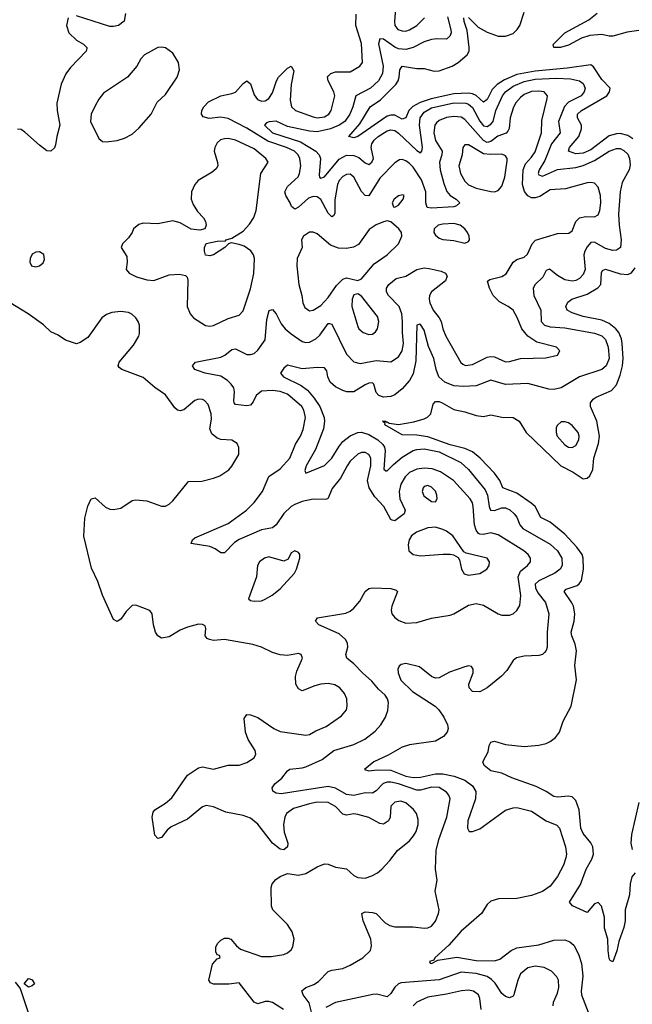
# Model space of a CAD drawing. Header units: inches. Extents: x 1603819 to 1745079, y 385938 to 533966.
# Tile 530 of 561: x 1651262 to 1654575, y 502099 to 507421. Entities that reach past the tile are written whole.
import ezdxf

# ---------------------------------------------------------------- set-up
doc = ezdxf.new("R2010")
doc.units = ezdxf.units.IN
doc.header["$MEASUREMENT"] = 0
doc.layers.add('B6550', color=7, linetype='Continuous')

msp = doc.modelspace()

# ---------------------------------------------------------------- linework, layer by layer
at = {"layer": 'B6550', "color": 5}
for points, elevation in [([(1653295.5, 507504.5), (1653288.5, 507410), (1653291.7, 507390), (1653307.6, 507367.6), (1653330, 507359.8), (1653350, 507359.5), (1653370, 507365.5), (1653410, 507390.1), (1653450.6, 507430)], 360), ([(1651834.3, 507454.3), (1651827.9, 507412.1), (1651797.3, 507390), (1651770, 507383.5), (1651750, 507384.5), (1651570, 507442)], 360), ([(1652847.3, 502027.3), (1652826.9, 502106.9), (1652795.8, 502150), (1652787.6, 502172.4), (1652809.4, 502190), (1652853.7, 502206.3), (1652878.7, 502221.3), (1652930, 502275.6), (1652950, 502283.6), (1653010, 502292.3), (1653049.6, 502310), (1653117.4, 502350), (1653158.7, 502390), (1653165.2, 502414.8), (1653161.8, 502450), (1653120.3, 502550), (1653112.7, 502590), (1653130, 502598), (1653170, 502594.9), (1653190, 502588.8), (1653238.7, 502538.7), (1653264.7, 502524.7), (1653290, 502517.6), (1653390, 502518.3), (1653450, 502510.4), (1653470, 502512.4), (1653490, 502521.6), (1653510, 502547.3), (1653527.1, 502590), (1653529.8, 502610), (1653508.3, 502710), (1653519.3, 502770), (1653510.6, 502830), (1653514.9, 502930), (1653529.2, 502990), (1653571.7, 503110), (1653589.8, 503210), (1653583.1, 503230), (1653570, 503245.3), (1653530, 503269.9), (1653490, 503272.2), (1653430, 503256.2), (1653410, 503255.4), (1653310, 503289.6), (1653270, 503298.7), (1653250, 503299.2), (1653226.9, 503293.1), (1653190, 503253.5), (1653170, 503239.9), (1653130, 503242.3), (1653070, 503226.8), (1653030, 503232.9), (1652970, 503266.4), (1652930, 503275.2), (1652676.6, 503236.6), (1652650, 503240.7), (1652631.5, 503250), (1652628.3, 503268.3), (1652642, 503290), (1652679.7, 503320.3), (1652710, 503360.4), (1652723.7, 503370), (1652790, 503376.8), (1652810, 503382.8), (1652897.8, 503422.2), (1652961.1, 503470), (1653070, 503503.5), (1653128.6, 503531.4), (1653184.4, 503575.6), (1653214.8, 503610), (1653239.7, 503650), (1653253.8, 503686.2), (1653256.8, 503730), (1653251.8, 503750), (1653239.1, 503770), (1653202, 503802), (1653166.1, 503846.1), (1653115.6, 503890), (1653070, 503939.8), (1653031.5, 503970), (1653025.1, 503990), (1653037.4, 504030), (1653035, 504050), (1653024.6, 504070), (1652990, 504100.9), (1652880.5, 504150), (1652861.6, 504170), (1652873.1, 504186.9), (1653026.3, 504213.7), (1653050, 504224), (1653070, 504240.3), (1653101.6, 504278.4), (1653130.8, 504329.2), (1653150, 504346.7), (1653170, 504350.3), (1653270, 504346.7), (1653298, 504338), (1653304.9, 504330), (1653275, 504250), (1653271.3, 504230), (1653274.6, 504210), (1653290.2, 504190.2), (1653312.7, 504172.7), (1653350, 504159.7), (1653410, 504162), (1653490, 504186.5), (1653590, 504202), (1653610, 504208.8), (1653690, 504255.6), (1653730, 504265.8), (1653770, 504256.5), (1653850, 504209.1), (1653870, 504202.4), (1653910, 504202.8), (1653930, 504210.2), (1653950, 504226.5), (1653966, 504254), (1653972.1, 504307.9), (1653957.5, 504410), (1653970, 504439.4), (1654008.6, 504470), (1654023.9, 504490), (1654024.2, 504510), (1654012, 504530), (1653988.7, 504550), (1653850, 504636.5), (1653810, 504647.9), (1653770, 504638.1), (1653750, 504639.2), (1653744.1, 504644.1), (1653730, 504662.4), (1653721.7, 504690), (1653714.4, 504790), (1653710.5, 504810), (1653697.9, 504830), (1653607.4, 504930), (1653536.9, 504976.9), (1653493.6, 504993.6), (1653450, 504996.6), (1653409.1, 504990.9), (1653370, 504973.7), (1653345.9, 504950), (1653323.2, 504910), (1653314.5, 504870), (1653318.2, 504830), (1653346.1, 504770), (1653341.8, 504750), (1653290, 504711.6), (1653275.9, 504715.9), (1653270, 504719.7), (1653231.2, 504790), (1653182.1, 504842.1), (1653152.6, 504890), (1653142.5, 504930), (1653161, 505010), (1653160.7, 505050), (1653150.3, 505070.3), (1653130, 505080.6), (1653110, 505080.6), (1653090, 505072.1), (1653050, 505034.4), (1653032.3, 505010), (1652996.8, 504943.2), (1652952.8, 504887.2), (1652929.2, 504830.8), (1652913.6, 504826.4), (1652850, 504828.5), (1652790, 504816.3), (1652750, 504800.8), (1652730, 504789.1), (1652690, 504752.3), (1652650.1, 504689.9), (1652630, 504673.8), (1652570, 504662.9), (1652448.9, 504611.1), (1652424.3, 504595.7), (1652370, 504539.1), (1652350, 504539.8), (1652320, 504560), (1652290, 504572.5), (1652189.3, 504590), (1652196, 504610), (1652210, 504619.3), (1652390, 504697.7), (1652487.9, 504770), (1652530, 504810.2), (1652574.5, 504870), (1652608.9, 504951.1), (1652670, 504992.4), (1652722.5, 505050), (1652753.2, 505126.8), (1652779.9, 505170), (1652794.5, 505205.5), (1652807.1, 505270), (1652799.3, 505310), (1652787.5, 505330), (1652710, 505396.4), (1652670, 505410.9), (1652630, 505415.9), (1652570, 505413.6), (1652541.3, 505390), (1652524.7, 505355.3), (1652510, 505336.4), (1652490, 505333.1), (1652430, 505341), (1652421.5, 505350), (1652419.8, 505359.8), (1652423.6, 505410), (1652419.9, 505430), (1652406.6, 505450), (1652385.4, 505470), (1652350, 505493.5), (1652265.1, 505510), (1652223.9, 505523.9), (1652209.6, 505530), (1652196.2, 505550), (1652213.2, 505570), (1652350, 505597.2), (1652372.5, 505607.5), (1652410, 505638.2), (1652430, 505641.6), (1652490, 505611.2), (1652510, 505610.2), (1652530, 505616.5), (1652550, 505635.3), (1652589.3, 505690.7), (1652599.6, 505800.4), (1652611.3, 505848.7), (1652630, 505853.7), (1652650, 505830.3), (1652676.9, 505776.9), (1652698, 505750), (1652730, 505722.2), (1652790, 505681.2), (1652810, 505675.9), (1652830, 505678), (1652864.1, 505695.9), (1652885.3, 505714.7), (1652930, 505779.1), (1652938.2, 505778.2), (1652950, 505774.4), (1653030, 505612.3), (1653070, 505572.2), (1653103.2, 505563.2), (1653190, 505579.3), (1653270, 505572.1), (1653310, 505598.2), (1653330.4, 505630), (1653337, 505670), (1653331.7, 505730), (1653333, 505790), (1653327.9, 505830), (1653313.4, 505870), (1653257, 505930), (1653245.7, 505950), (1653245.5, 505970), (1653257.6, 505990), (1653298.5, 506021.5), (1653350, 506035), (1653409.5, 506070.5), (1653450, 506078.8), (1653476.4, 506076.4), (1653542.2, 506062.2), (1653564.4, 506050), (1653573.6, 506033.6), (1653564.6, 506010), (1653489.7, 505950.3), (1653479.1, 505930), (1653477, 505910), (1653480.7, 505890), (1653498.3, 505850), (1653531, 505810), (1653541.7, 505790), (1653550.9, 505750), (1653567, 505710), (1653647.4, 505567.4), (1653658.2, 505558.2), (1653672.3, 505552.3), (1653710, 505557.1), (1653790, 505596.6), (1653810, 505600.1), (1653830, 505597.7), (1653890, 505571.8), (1653910, 505573.2), (1653970, 505590.2), (1654107.1, 505592.9), (1654170, 505607.7), (1654182.4, 505630), (1654165.2, 505650), (1654058.3, 505678.3), (1654009.9, 505709.9), (1653977.4, 505750), (1653951.8, 505811.8), (1653929.9, 505849.9), (1653904, 505870), (1653856.2, 505896.2), (1653822.6, 505930), (1653803.5, 505970), (1653792.7, 506007.3), (1653804.4, 506015.6), (1653870, 506032.5), (1653893.5, 506046.5), (1653930, 506110.3), (1653950, 506123.6), (1653990, 506136.5), (1654007.5, 506152.5), (1654034, 506210), (1654051.7, 506228.3), (1654170, 506265.6), (1654232.3, 506267.7), (1654250, 506280.3), (1654269.8, 506330), (1654290, 506349.2), (1654323.6, 506356.4), (1654370, 506355.2), (1654390, 506365.8), (1654399.9, 506390), (1654404.6, 506430), (1654402.8, 506470), (1654390, 506515.1), (1654370, 506537.2), (1654350, 506541), (1654330, 506538.5), (1654213.1, 506506.9), (1654130, 506500.2), (1654074.8, 506465.2), (1654050, 506457), (1654030, 506458.2), (1654010, 506467.8), (1653991.5, 506491.5), (1653980.3, 506530), (1653983.9, 506610), (1653997.9, 506642.1), (1654030, 506677), (1654050, 506707.3), (1654083.6, 506810), (1654084.9, 506875.1), (1654115.2, 506995.2), (1654115.8, 507010), (1654098, 507030), (1654070, 507035.1), (1654030, 507032.4), (1653990, 507015.9), (1653970, 507000.5), (1653943.6, 506970), (1653930, 506942.6), (1653914, 506890), (1653908.2, 506831.8), (1653902.3, 506817.7), (1653892.5, 506807.5), (1653848.5, 506791.5), (1653810, 506761.5), (1653790, 506757.7), (1653770, 506767.8), (1653670, 506881.5), (1653650, 506893.1), (1653610, 506897.2), (1653570, 506891.7), (1653530, 506876.4), (1653516, 506864), (1653506.9, 506850), (1653501, 506810), (1653510, 506767.2), (1653546.3, 506710), (1653545.3, 506690), (1653532.7, 506650), (1653535.7, 506610), (1653555.4, 506535.4), (1653572.9, 506492.9), (1653590.9, 506470.9), (1653622.7, 506450), (1653642.6, 506430), (1653624.8, 506415.2), (1653610.1, 506409.9), (1653490, 506401.6), (1653466.1, 506406.1), (1653457.8, 506430), (1653458.3, 506490), (1653434.5, 506554.5), (1653390, 506623.2), (1653370, 506643.6), (1653350, 506657.3), (1653330, 506664.6), (1653316, 506664), (1653290, 506646.4), (1653210, 506564.2), (1653150, 506469), (1653130, 506470.6), (1653110, 506491.5), (1653070, 506569.7), (1653059.1, 506579.1), (1653050, 506585.5), (1653030, 506584.7), (1653010, 506574), (1652990, 506551.5), (1652981, 506530), (1652967.1, 506447.1), (1652966.6, 506373.4), (1652959.3, 506360.7), (1652950, 506355.4), (1652930, 506374.5), (1652890, 506448.3), (1652870, 506463), (1652850, 506464.9), (1652824.3, 506455.7), (1652770, 506407.5), (1652750, 506396.4), (1652731.5, 506411.5), (1652725.5, 506430), (1652700.8, 506470), (1652696.5, 506490), (1652710, 506519), (1652767.8, 506572.2), (1652776.2, 506590), (1652783, 506630), (1652778, 506670), (1652767.9, 506690), (1652747.5, 506710), (1652705.8, 506730), (1652603.9, 506763.9), (1652490, 506833.8), (1652390, 506887.2), (1652350, 506893.4), (1652286.9, 506886.9), (1652255.3, 506895.3), (1652245.7, 506910), (1652248, 506930), (1652258.5, 506950), (1652282.9, 506977.1), (1652350, 507009.3), (1652410, 507021.2), (1652430, 507029.4), (1652470, 507075.3), (1652490, 507090.4), (1652510, 507074), (1652530, 507015.3), (1652548.4, 506990), (1652570, 506980.5), (1652590, 506981.2), (1652610, 506994), (1652630, 507025), (1652651, 507090), (1652662.1, 507110), (1652710, 507158.6), (1652730, 507170.2), (1652744.8, 507144.8), (1652730.1, 507070), (1652725, 506985), (1652731.9, 506950), (1652753.4, 506930), (1652850, 506895), (1652870, 506890.7), (1652910, 506896.3), (1652933.5, 506910), (1652946.5, 506930), (1652965.7, 507010), (1652961.9, 507030), (1652929.9, 507090), (1652926.6, 507110), (1652930, 507116), (1652944, 507130), (1652970, 507139.5), (1653050, 507138.8), (1653102, 507170), (1653115.8, 507190), (1653110, 507292.7), (1653080.8, 507390), (1653081.6, 507450)], 360), ([(1653690, 507432.8), (1653741.1, 507381.1), (1653790, 507353), (1653850, 507331.6), (1653890, 507332.4), (1653930, 507346.8), (1653953.2, 507366.8), (1653966.5, 507390), (1653990, 507460.9)], 320), ([(1654610, 507361.9), (1654546.5, 507353.5), (1654470, 507331.5), (1654450, 507331.5), (1654410, 507340.9), (1654344.4, 507335.6), (1654299.5, 507320.5), (1654230, 507283.4), (1654186, 507270), (1654149.9, 507269.9), (1654147.3, 507287.3), (1654210.8, 507350), (1654340.2, 507419.8), (1654384.9, 507455.1)], 280), ([(1651524.2, 507430), (1651516, 507390), (1651528.9, 507350), (1651570, 507310.3), (1651607.7, 507287.7), (1651625.5, 507270), (1651624.9, 507264.9), (1651622.4, 507250), (1651537.6, 507162.4), (1651511.1, 507128.9), (1651487, 507073), (1651463.1, 506970), (1651464.6, 506930), (1651479.6, 506850), (1651462.4, 506790), (1651456.1, 506743.9), (1651450, 506728.7), (1651431.3, 506710), (1651410, 506712.3), (1651370, 506742), (1651290, 506813.6), (1651270, 506827), (1651250, 506829.4)], 360), ([(1653575.9, 507435.9), (1653593.3, 507366.7), (1653594.7, 507350), (1653589, 507331), (1653570, 507315.2), (1653518.1, 507318.1), (1653490, 507314.5), (1653450, 507300.4), (1653390, 507270.6), (1653350, 507260.3), (1653310, 507263.9), (1653290, 507272.7), (1653230, 507315.7), (1653210, 507317.2), (1653201.7, 507290), (1653227.7, 507170), (1653224.5, 507130), (1653201.9, 507090), (1653159.5, 507050), (1653080.7, 507010), (1653064.1, 506950), (1653047.6, 506910), (1653020.2, 506870), (1652990.2, 506849.8), (1652942.6, 506830), (1652870, 506814.8), (1652830, 506818.1), (1652710, 506843.7), (1652650, 506871.8), (1652611.5, 506868.5), (1652596.6, 506863.4), (1652586.8, 506850), (1652630, 506809.2), (1652780.2, 506760.2), (1652863.8, 506710), (1652882.3, 506690), (1652889.4, 506670), (1652882.3, 506582.3), (1652884.1, 506570), (1652890, 506565), (1652910, 506571.6), (1652990, 506667.6), (1653030, 506689.1), (1653070, 506687.5), (1653095.6, 506675.6), (1653130, 506647.2), (1653150, 506638.7), (1653166.9, 506650), (1653176.1, 506670), (1653162.8, 506730), (1653165.9, 506750), (1653179.5, 506770), (1653201.6, 506790), (1653250, 506820.6), (1653270, 506825.4), (1653290, 506820.9), (1653310, 506808), (1653410, 506714.4), (1653430, 506701), (1653437.6, 506710), (1653439.6, 506730), (1653424.4, 506850), (1653428.4, 506890), (1653450, 506920.9), (1653490, 506943.7), (1653610, 506970.5), (1653674.2, 506970), (1653690, 506964.3), (1653710, 506946.2), (1653750, 506871.4), (1653770, 506847.7), (1653790, 506843.1), (1653810, 506855.4), (1653822.8, 506870), (1653836.9, 506930), (1653872.8, 507010), (1653890, 507030.8), (1653930, 507060.6), (1653990, 507087.1), (1654050, 507099.7), (1654163.8, 507103.8), (1654241, 507101), (1654290, 507090.9), (1654310, 507076.2), (1654320.2, 507050), (1654314.7, 507030), (1654298, 507010), (1654230, 506974.7), (1654207.7, 506952.3), (1654176.2, 506870), (1654185.5, 506810), (1654138.4, 506750), (1654101.2, 506658.8), (1654070.5, 506610), (1654066.7, 506590), (1654070, 506581.7), (1654090, 506575.5), (1654171.1, 506611.1), (1654270, 506622), (1654310, 506633), (1654370, 506658.7), (1654450, 506710.8), (1654490, 506724.5), (1654510, 506723.7), (1654530, 506714.5), (1654550, 506693), (1654560.4, 506670), (1654563.1, 506636.9), (1654558, 506610), (1654519.8, 506540.2), (1654508.4, 506490), (1654500.6, 506370), (1654503.2, 506310), (1654515.4, 506230), (1654510.5, 506189.5), (1654490, 506174.7), (1654470, 506172.9), (1654430, 506184.1), (1654370, 506218.5), (1654350, 506216.1), (1654330, 506193.2), (1654318.9, 506170), (1654313.3, 506150), (1654319.9, 506070), (1654310, 506043.9), (1654290, 506022), (1654270, 506011.5), (1654250, 506007.8), (1654210, 506014.6), (1654170, 506037.5), (1654127.9, 506072.1), (1654110, 506065.7), (1654091.6, 506028.4), (1654049.8, 505990), (1654038.4, 505970), (1654043.1, 505930), (1654080.5, 505850), (1654083, 505790), (1654099.3, 505770), (1654130, 505760.6), (1654210, 505754.4), (1654370, 505725.9), (1654410, 505711.5), (1654430, 505691.5), (1654444.3, 505650), (1654450.4, 505590), (1654433.6, 505550), (1654410, 505530.2), (1654289.9, 505490.1), (1654190, 505431.4), (1654150, 505422), (1654124.1, 505424.1), (1654010, 505454), (1653890, 505449.4), (1653810, 505473), (1653730, 505441.2), (1653662.3, 505437.7), (1653610, 505441.9), (1653562.1, 505462.1), (1653529.6, 505490), (1653514.4, 505530), (1653502.4, 505590), (1653473.6, 505653.6), (1653450, 505742), (1653430, 505774), (1653425.6, 505774.4), (1653409.9, 505770.1), (1653403.8, 505576.2), (1653390, 505507.4), (1653370, 505470.2), (1653330, 505425.2), (1653290, 505392.7), (1653270, 505384.7), (1653230, 505380.2), (1653203.7, 505390), (1653190, 505406.4), (1653176.9, 505450), (1653170, 505458.5), (1653150, 505456.1), (1653130, 505446.5), (1653070, 505410.1), (1653031.3, 505410), (1653010, 505415.9), (1652970, 505435.9), (1652941.7, 505461.7), (1652928.7, 505490), (1652922.9, 505522.9), (1652910, 505539), (1652870, 505541.3), (1652790, 505534.4), (1652710, 505552.9), (1652690, 505536.4), (1652672.8, 505510), (1652688.5, 505490), (1652783.8, 505443.8), (1652817.9, 505417.9), (1652855, 505375), (1652885.8, 505330), (1652909.2, 505270.8), (1652911.4, 505250), (1652904.5, 505210), (1652862, 505098), (1652810.9, 505010), (1652804.8, 504984.8), (1652809.6, 504969.6), (1652910, 505011.2), (1652950, 505050.5), (1652987.4, 505112.6), (1653010, 505140.4), (1653050, 505171.2), (1653090, 505189.9), (1653110, 505191.2), (1653150, 505178), (1653198.5, 505150), (1653225.2, 505125.2), (1653234.9, 505110), (1653239.4, 505090), (1653231, 504991), (1653242.4, 504982.4), (1653250, 504981.8), (1653282.8, 505017.2), (1653330, 505056.1), (1653390, 505091.5), (1653410, 505097.6), (1653450, 505100.6), (1653530, 505085.4), (1653646.9, 505026.9), (1653690, 504989.1), (1653779.1, 504879.1), (1653791.4, 504851.4), (1653800.4, 504790), (1653808.8, 504768.8), (1653830, 504767.8), (1653870, 504782.3), (1653890, 504782), (1653911.8, 504771.8), (1653937, 504750), (1653950, 504732), (1653967, 504690), (1653983.2, 504670), (1654130, 504586.2), (1654170.5, 504550), (1654193.1, 504510), (1654196.5, 504470), (1654184.5, 504450), (1654156.8, 504430), (1654070, 504388.3), (1654049.4, 504370), (1654051.4, 504350), (1654063.7, 504323.7), (1654105.2, 504270), (1654124, 504210), (1654115, 504110), (1654113.7, 504030), (1654108.3, 504011.7), (1654099.5, 504000.5), (1654089.7, 503990.3), (1654070, 503984.4), (1653990, 503980.9), (1653947.9, 503972.1), (1653930, 503957.1), (1653896.3, 503903.7), (1653867.5, 503872.5), (1653790, 503808.5), (1653750, 503787.4), (1653710, 503790.4), (1653692.4, 503810), (1653690.4, 503830), (1653714.4, 503890), (1653714.9, 503910), (1653705.2, 503925.2), (1653690, 503928.2), (1653670, 503922.6), (1653586.6, 503893.4), (1653530, 503863.6), (1653510, 503862), (1653488.4, 503870), (1653423.6, 503923.6), (1653350, 503940.4), (1653324.9, 503935.1), (1653314, 503926), (1653307, 503910), (1653308.3, 503890), (1653323.7, 503850), (1653385.8, 503790), (1653508.9, 503710), (1653528.2, 503690), (1653556.5, 503650), (1653575.5, 503610), (1653578.7, 503590), (1653573.7, 503570), (1653554.1, 503545.9), (1653510, 503521.5), (1653370, 503502), (1653330, 503489.2), (1653254.6, 503445.4), (1653177.3, 503410), (1653127.6, 503367.6), (1653150, 503360.4), (1653194.6, 503365.4), (1653270, 503364.7), (1653350, 503332.2), (1653390, 503325.1), (1653430, 503327.3), (1653510, 503344.8), (1653550, 503344.4), (1653612.2, 503332.2), (1653669, 503310), (1653710, 503279.5), (1653729.3, 503249.3), (1653726.9, 503210), (1653685.2, 503090), (1653683.5, 503050), (1653693.6, 503033.6), (1653710, 503033.7), (1653750, 503048.1), (1653890, 503148.7), (1653930, 503161.4), (1653950, 503162.4), (1654030, 503142.5), (1654110, 503091.3), (1654167.3, 503067.3), (1654181.6, 503050), (1654212.9, 502950), (1654218.3, 502910), (1654216.2, 502890), (1654202.3, 502850), (1654171.2, 502790), (1654130, 502737.1), (1654090, 502707.7), (1654030, 502687.5), (1653950, 502670.2), (1653851.1, 502668.9), (1653810, 502657.1), (1653790, 502638), (1653759.1, 502590), (1653650, 502493.5), (1653582, 502418), (1653506.6, 502350), (1653502, 502338), (1653479, 502330), (1653482, 502322), (1653490, 502319), (1653523, 502337), (1653626.1, 502353.9), (1653730, 502336.2), (1653830, 502333.2), (1653857.9, 502342.1), (1653919.6, 502390), (1653950, 502404.3), (1654070, 502420.2), (1654150, 502445), (1654210, 502446.5), (1654236.9, 502436.9), (1654258.3, 502418.3), (1654284.3, 502370), (1654300, 502320), (1654307.5, 502250), (1654298.7, 502170), (1654300.5, 502150), (1654337, 502057)], 340), ([(1654577.4, 506777.4), (1654550, 506795.2), (1654510, 506804.9), (1654490, 506804.2), (1654450, 506792.1), (1654350, 506718), (1654310, 506699.9), (1654270, 506695.4), (1654229.8, 506710), (1654234.8, 506730), (1654285.2, 506790), (1654300.7, 506830), (1654299.3, 506850), (1654277.8, 506890), (1654278.3, 506910), (1654300.7, 506930), (1654437.4, 507010), (1654452, 507030), (1654454.7, 507050), (1654410, 507097.4), (1654365.9, 507165.9), (1654350, 507177), (1654222, 507158), (1654050, 507143), (1653950, 507123.8), (1653884.7, 507095.3), (1653843.8, 507070), (1653817.4, 507042.6), (1653790, 506989.1), (1653770, 506975.7), (1653730, 507010.9), (1653710, 507020.7), (1653690, 507024.1), (1653610, 507019.8), (1653486.8, 506993.2), (1653427.4, 506972.6), (1653387.7, 506952.3), (1653366.3, 506930), (1653350, 506889.7), (1653330, 506883.7), (1653290, 506903.8), (1653270, 506904.3), (1653250, 506898.4), (1653090, 506788.6), (1653070, 506781.5), (1653042.4, 506790), (1653101.5, 506858.5), (1653157.3, 506950), (1653212.7, 506987.3), (1653295.8, 507070), (1653308.8, 507090), (1653315, 507110), (1653317, 507150), (1653330, 507169.1), (1653410, 507156.3), (1653450, 507157.5), (1653503.3, 507143.3), (1653530, 507144.6), (1653600.2, 507170), (1653633.2, 507190), (1653681.5, 507230), (1653692.1, 507250), (1653693.5, 507270), (1653681.9, 507361.9), (1653664.9, 507410), (1653664.7, 507430)], 320), ([(1654590.7, 502809.3), (1654572.5, 502787.5), (1654563.7, 502750), (1654559.7, 502690), (1654536.2, 502610), (1654535.7, 502550), (1654530, 502513.2), (1654501.3, 502438.7), (1654491.5, 502388.5), (1654470, 502328.7), (1654455.3, 502335.3), (1654450, 502346), (1654444.2, 502390), (1654441.7, 502450), (1654424, 502510), (1654425.1, 502570), (1654409.2, 502630), (1654390, 502649.2), (1654370, 502641.2), (1654330, 502595.3), (1654251.8, 502631.8), (1654236, 502650), (1654294.3, 502745.7), (1654324.9, 502830), (1654356, 502884), (1654365, 502910), (1654362, 502950), (1654350.8, 502970.8), (1654310, 503022.8), (1654296.7, 503050), (1654288.3, 503150), (1654270, 503200.4), (1654250, 503219.3), (1654230, 503224), (1654170, 503217.7), (1654150, 503222.2), (1654109.5, 503249.5), (1654055.9, 503275.9), (1653923, 503323), (1653870, 503347.6), (1653810, 503360.9), (1653773.2, 503390), (1653766, 503410), (1653795.8, 503464.2), (1653801.7, 503498.3), (1653810, 503516.3), (1653830, 503521.3), (1653890, 503503.6), (1653990, 503492.7), (1654070, 503498.9), (1654110, 503508.2), (1654130, 503518.6), (1654159.3, 503540.7), (1654182, 503570), (1654201, 503630), (1654244.5, 503710), (1654272.3, 503852.3), (1654264, 503930), (1654272.9, 504010), (1654265.6, 504045.6), (1654247.3, 504090), (1654245, 504110), (1654261.1, 504170), (1654264.9, 504210), (1654256.7, 504250), (1654248.2, 504268.2), (1654206, 504330), (1654217.3, 504342.7), (1654277, 504363), (1654288.4, 504371.6), (1654299.4, 504390), (1654310.3, 504450.3), (1654309.4, 504509.4), (1654303, 504530), (1654274.1, 504570), (1654210, 504639.9), (1654130, 504704.5), (1654080.3, 504730), (1654049.1, 504789.1), (1654028.2, 504808.2), (1653950, 504862.1), (1653875.3, 504890), (1653858.5, 504930), (1653829.3, 504970), (1653752.5, 505050), (1653710, 505084.8), (1653670, 505103.1), (1653590, 505121.9), (1653470, 505165.7), (1653410, 505174.6), (1653330, 505176.2), (1653237, 505230), (1653238, 505238), (1653224, 505250), (1653242, 505250), (1653244.7, 505244.7), (1653250, 505247.3), (1653260.4, 505240.4), (1653310, 505233.5), (1653393.4, 505246.6), (1653450, 505262.4), (1653468.2, 505271.8), (1653485.8, 505290), (1653497.3, 505342.7), (1653510, 505357.4), (1653530, 505356.9), (1653546, 505350), (1653610, 505313.5), (1653670, 505301.3), (1653730, 505280.5), (1653770, 505276.8), (1653810, 505285.4), (1653870, 505272), (1653930, 505270.2), (1653962.3, 505250), (1654000.2, 505190), (1654188.1, 505010), (1654255.6, 504975.6), (1654310, 504939.3), (1654330, 504942), (1654345.5, 504954.5), (1654362.3, 504990), (1654366.7, 505050), (1654392.1, 505130), (1654397.8, 505170), (1654383.4, 505250), (1654348.4, 505330), (1654349, 505350), (1654363.5, 505370), (1654379.3, 505380.7), (1654462.8, 505417.2), (1654490, 505447.6), (1654510, 505500.2), (1654521.2, 505550), (1654525, 505590), (1654520.8, 505670), (1654515.9, 505695.9), (1654501.5, 505730), (1654486.1, 505750), (1654450, 505779.3), (1654410, 505796.5), (1654310, 505816), (1654250, 505836.5), (1654222.7, 505850), (1654215.3, 505870), (1654226.5, 505893.5), (1654247.8, 505910), (1654330, 505937.9), (1654389.2, 505970.8), (1654404, 505990), (1654408.2, 506051.8), (1654414.6, 506065.5), (1654430, 506072.1), (1654510, 506047.2), (1654550, 506043.8), (1654570, 506052.4), (1654590, 506079.1)], 320), ([(1652688.4, 502070), (1652630, 502108.7), (1652610, 502114.8), (1652590, 502114), (1652550, 502102), (1652530, 502109.6), (1652450, 502214.7), (1652392.7, 502207.3), (1652310, 502207.1), (1652294, 502214), (1652285.6, 502230), (1652304.9, 502315.1), (1652330, 502344.7), (1652346, 502350), (1652342, 502362), (1652330, 502366), (1652322.7, 502382.7), (1652322.7, 502410), (1652334, 502430), (1652350, 502446), (1652370, 502455.5), (1652390, 502455.5), (1652404.7, 502450), (1652434.4, 502414.4), (1652456.7, 502396.7), (1652570, 502358), (1652622.5, 502357.5), (1652690, 502367.9), (1652710, 502376.5), (1652730, 502392.7), (1652739.8, 502410), (1652746.6, 502450), (1652736.1, 502490), (1652709.7, 502530), (1652631.6, 502610), (1652624.2, 502630), (1652623, 502730), (1652628.2, 502750), (1652646.6, 502773.4), (1652670, 502790.3), (1652710, 502804.9), (1652770, 502797.3), (1652810, 502806.2), (1652870, 502842.7), (1652910, 502857.4), (1652930, 502856.5), (1652970, 502840.2), (1653030, 502831.7), (1653070, 502794.4), (1653090, 502785), (1653130, 502781), (1653166.5, 502793.5), (1653196.3, 502810), (1653220.5, 502830), (1653264, 502876), (1653305.1, 502930), (1653370, 502983.1), (1653391, 503009), (1653406.3, 503033.7), (1653417.8, 503070), (1653417.9, 503097.9), (1653408.8, 503130), (1653392.5, 503152.5), (1653350, 503187.4), (1653323.6, 503196.4), (1653290, 503191.6), (1653270.1, 503169.9), (1653265.9, 503110), (1653257.5, 503090), (1653230, 503072.3), (1653210, 503075.4), (1653150, 503108.2), (1653090, 503124.3), (1653070, 503127.7), (1653030, 503121.1), (1653010, 503126.1), (1652970, 503167.7), (1652930, 503189.9), (1652871.5, 503191.5), (1652830, 503183.2), (1652743.7, 503156.3), (1652705.2, 503130), (1652695.4, 503110), (1652688.1, 503070), (1652693.2, 503030), (1652711.7, 502970), (1652710.4, 502950), (1652690, 502934.5), (1652670, 502938), (1652630, 502969.7), (1652550, 503072.3), (1652510, 503105), (1652470, 503119.9), (1652377.6, 503137.6), (1652310, 503165.4), (1652270, 503173.6), (1652250, 503166.8), (1652170, 503099.8), (1652082, 503058), (1652060.7, 503039.3), (1652030, 503001.2), (1652010, 502995.3), (1651993.2, 503013.2), (1651979.5, 503110), (1651983.3, 503136.7), (1651994, 503150), (1652050, 503186), (1652084.4, 503215.6), (1652170, 503338), (1652230, 503377.4), (1652250, 503381.7), (1652310, 503370.3), (1652390, 503392), (1652450, 503392), (1652490, 503405.7), (1652530, 503430.8), (1652538.7, 503450), (1652535.4, 503470), (1652497.7, 503530), (1652484.2, 503570), (1652475.6, 503644.4), (1652490, 503665.5), (1652510, 503663.1), (1652550, 503648.8), (1652636.4, 503590), (1652670, 503572.6), (1652810, 503552.9), (1652830, 503556.9), (1652863.2, 503576.8), (1652919.1, 503600.9), (1653002.4, 503657.6), (1653029.8, 503690), (1653034, 503710), (1653031.8, 503750), (1653019.5, 503779.5), (1652994, 503810), (1652965.6, 503825.6), (1652930, 503832.4), (1652890, 503828.6), (1652859.1, 503820.9), (1652790, 503792.8), (1652770, 503804.2), (1652756, 503830), (1652753.7, 503870), (1652760.3, 503899.7), (1652791.5, 503970), (1652784, 503990), (1652770, 503995.1), (1652710, 503984.8), (1652671.5, 503988.5), (1652630, 503999.8), (1652569.8, 504029.8), (1652523.2, 504043.2), (1652370.3, 504069.7), (1652310, 504065.6), (1652288, 504070), (1652276, 504076), (1652265.2, 504090), (1652269.2, 504130), (1652264.7, 504144.7), (1652250, 504152), (1652230, 504153.6), (1652170, 504138), (1652130, 504121.3), (1652070, 504084.7), (1652030, 504078.4), (1652009.7, 504089.7), (1651996.2, 504110), (1651986, 504150), (1651979.3, 504210), (1651966.6, 504226.6), (1651890, 504255.3), (1651870, 504254), (1651838, 504222), (1651810, 504181.2), (1651790, 504168.7), (1651770, 504179), (1651709.5, 504310), (1651684.4, 504384.4), (1651650, 504455.3), (1651609.6, 504629.6), (1651614.2, 504725.8), (1651630, 504792), (1651649.5, 504830.5), (1651670, 504836), (1651726.7, 504786.7), (1651750, 504775.5), (1651770, 504772.7), (1651810, 504780.4), (1651870, 504822.4), (1651890, 504824.9), (1651950, 504819.5), (1652030, 504790.4), (1652050, 504791.8), (1652070, 504801.7), (1652090, 504819.5), (1652175.5, 504924.5), (1652247, 504927), (1652310, 504942.6), (1652344.6, 504955.4), (1652392.5, 504987.5), (1652410, 505007.3), (1652447.3, 505070), (1652447.7, 505107.7), (1652437.6, 505130), (1652410, 505148.2), (1652350, 505151.7), (1652330, 505158.2), (1652301.6, 505181.6), (1652289.8, 505210), (1652299.3, 505260.7), (1652297.8, 505290), (1652281.1, 505341.1), (1652262, 505362), (1652250, 505368.4), (1652230, 505369.8), (1652210, 505363.1), (1652150, 505312.8), (1652130, 505305.8), (1652116, 505310), (1652102, 505322), (1652050, 505392.3), (1651992.9, 505432.9), (1651930, 505486), (1651815.3, 505530), (1651801, 505541), (1651795.1, 505550), (1651799.6, 505570), (1651878.5, 505661.5), (1651906.3, 505710), (1651910, 505724.7), (1651909.7, 505770), (1651903, 505790), (1651891.2, 505810), (1651868.7, 505828.7), (1651850, 505837.7), (1651810, 505844), (1651761.1, 505838.9), (1651732.1, 505827.9), (1651707.3, 505810), (1651630, 505702), (1651590, 505675.3), (1651570, 505669), (1651510, 505688.7), (1651470, 505715.3), (1651430, 505734), (1651391.6, 505771.6), (1651307.8, 505830), (1651210, 505890.9)], 380), ([(1654610.1, 503190), (1654570, 503016), (1654567.8, 502970), (1654575, 502935)], 320), ([(1654146.6, 502090), (1654149.3, 502110), (1654170, 502158.9), (1654177.8, 502190), (1654175.2, 502230), (1654167.7, 502247.7), (1654138.2, 502278.2), (1654098.1, 502298.1), (1654050, 502304.1), (1654010, 502296.1), (1653970, 502263.1), (1653955.4, 502230), (1653934.2, 502150), (1653930, 502143.1), (1653910, 502134.2), (1653890, 502140.8), (1653870, 502157.6), (1653832.9, 502212.9), (1653813.3, 502233.3), (1653790, 502248.5), (1653730, 502265.6), (1653650, 502271.6), (1653530, 502231.2), (1653325.4, 502214.6), (1653310, 502209.2), (1653290, 502192.2), (1653270, 502157.7), (1653250, 502139.3), (1653193.3, 502153.3), (1653172.1, 502152.1), (1652970, 502108.4), (1652918.2, 502081.8)], 360), ([(1651237.9, 502217.9), (1651264.4, 502184.4), (1651309.3, 502049.3)], 380), ([(1653758, 502070), (1653750.6, 502130), (1653743.9, 502150), (1653716.2, 502170), (1653690, 502174.5), (1653652, 502172), (1653570, 502153.1), (1653470, 502137.6), (1653410.1, 502109.9), (1653390.2, 502090)], 380)]:
    msp.add_lwpolyline(points, dxfattribs=dict(at, elevation=elevation))
for points, elevation in [([(1652030, 507272.6), (1652010, 507271.1), (1651937.1, 507230), (1651917.6, 507210), (1651896.5, 507170), (1651845.3, 507110), (1651716.2, 507023.8), (1651690, 506992), (1651670, 506954.5), (1651649, 506910), (1651645.7, 506870), (1651690, 506778), (1651710, 506763.1), (1651730, 506760.4), (1651790, 506768.2), (1651830, 506780.4), (1651870, 506801.3), (1651906.1, 506833.9), (1651972.6, 506910), (1652005.6, 506974.4), (1652050, 507017.1), (1652114.2, 507110), (1652125.7, 507150), (1652121.6, 507190), (1652090, 507239.6), (1652050, 507268)], 380), ([(1652390, 506777.7), (1652370, 506777.5), (1652349, 506771), (1652330, 506755.3), (1652317.3, 506730), (1652314.6, 506710), (1652332.1, 506647.9), (1652333.2, 506630), (1652324.9, 506615.1), (1652303.1, 506596.9), (1652228.1, 506551.9), (1652209.5, 506530), (1652190.7, 506490), (1652190.1, 506450.1), (1652201, 506421), (1652224, 506384), (1652256.4, 506350), (1652266.4, 506330), (1652270.4, 506310), (1652262.8, 506290), (1652236.2, 506283.8), (1652190, 506288.6), (1652130, 506322), (1652090, 506333.8), (1652010, 506317.4), (1651930, 506320.7), (1651906.6, 506313.4), (1651877.3, 506290), (1651870.4, 506269.6), (1651850, 506241.2), (1651818.8, 506210), (1651811, 506190), (1651841.4, 506141.4), (1651844, 506110), (1651838.8, 506070), (1651854.8, 506050), (1651894.8, 506030), (1651950, 506014.3), (1651988.3, 506011.7), (1652070, 506041.5), (1652125.8, 506045.9), (1652158.5, 506038.6), (1652168.5, 506028.5), (1652172, 506012), (1652168.7, 505870), (1652184.4, 505830), (1652203, 505810), (1652267.4, 505767.4), (1652290, 505763.7), (1652310, 505767.2), (1652390, 505804.7), (1652450, 505823.6), (1652470, 505846.4), (1652510, 505966), (1652528.9, 506048.9), (1652532.8, 506130), (1652526.9, 506150), (1652511.4, 506171.4), (1652475.9, 506195.9), (1652450, 506205.4), (1652406, 506214), (1652390.6, 506209.4), (1652371, 506190), (1652311, 506150), (1652290, 506143.7), (1652267.5, 506147.5), (1652260.9, 506170), (1652260.9, 506190), (1652270, 506210.4), (1652330, 506224), (1652375.3, 506224.7), (1652378, 506230), (1652410, 506240.5), (1652470, 506277.7), (1652504.7, 506315.3), (1652528.1, 506351.9), (1652541.8, 506390), (1652565.7, 506590), (1652606.3, 506650), (1652593, 506670), (1652530, 506722.2), (1652430, 506769.8)], 380), ([(1653670, 506745.1), (1653658.5, 506730), (1653655.8, 506690), (1653637.4, 506630), (1653646.7, 506590), (1653668.7, 506548.7), (1653690, 506528.6), (1653730, 506510.2), (1653810, 506491.3), (1653830, 506490.2), (1653850, 506497), (1653870, 506521.3), (1653885.8, 506570), (1653897.8, 506657.8), (1653898.2, 506670), (1653890, 506684.2), (1653870, 506693.2), (1653808.8, 506691.2), (1653770, 506695.5), (1653690, 506744.1)], 380), ([(1653334.8, 506474.8), (1653310, 506469.5), (1653287.4, 506450), (1653275.8, 506430), (1653282.8, 506410), (1653290, 506406.7), (1653310, 506418.7), (1653336.4, 506450), (1653340.9, 506470)], 380), ([(1653250, 506334.3), (1653230, 506328.8), (1653190, 506311.5), (1653152.7, 506287.3), (1653095.1, 506204.9), (1653068.1, 506191.9), (1653030, 506184.4), (1652986.2, 506186.2), (1652942.3, 506202.3), (1652870, 506262.8), (1652850, 506272.8), (1652830, 506271.8), (1652797.7, 506250), (1652786.5, 506230), (1652790.4, 506190), (1652763.2, 506130), (1652760.2, 506090), (1652771.3, 505990), (1652788.1, 505930), (1652793.1, 505890), (1652804.5, 505864.5), (1652830, 505847.9), (1652850, 505850.2), (1652890, 505875.2), (1652930, 505919.2), (1652975.9, 505984.1), (1653010, 506017.3), (1653030, 506026), (1653090, 506011.6), (1653110, 506020.2), (1653179.7, 506100.3), (1653250, 506150.2), (1653310.5, 506209.5), (1653328.8, 506250), (1653326.4, 506270), (1653312.1, 506290), (1653270, 506328.5)], 380), ([(1653610, 506318.9), (1653550, 506316.1), (1653525.3, 506310), (1653503.6, 506290), (1653502.3, 506270), (1653510, 506255.5), (1653530, 506239.6), (1653550, 506231.8), (1653610, 506226.4), (1653670, 506212.2), (1653690, 506222), (1653694.3, 506230), (1653693.5, 506250), (1653684.4, 506270), (1653669.8, 506290), (1653644.7, 506310)], 380), ([(1651370, 506165.1), (1651350, 506164.2), (1651330, 506153.3), (1651318.7, 506130), (1651317.6, 506110), (1651326, 506090), (1651350, 506084.2), (1651370, 506090.4), (1651390, 506106.4), (1651395.8, 506124.2), (1651392.1, 506152.1)], 380), ([(1653090, 505939.7), (1653070, 505932.8), (1653059.7, 505910), (1653057.5, 505870), (1653090, 505762), (1653096, 505750), (1653119.3, 505730), (1653150, 505719.1), (1653170, 505721.5), (1653186.9, 505733.1), (1653198, 505750), (1653203.5, 505790), (1653196.6, 505816.6), (1653110, 505926)], 380), ([(1654210, 505247.3), (1654190, 505246.3), (1654170.2, 505229.8), (1654164, 505216), (1654162.9, 505190), (1654169.4, 505170), (1654210, 505122.7), (1654230, 505110.2), (1654250, 505108.4), (1654270, 505119.6), (1654286.6, 505150), (1654287.4, 505170), (1654281.4, 505190), (1654250, 505227.7), (1654230, 505241.4)], 340), ([(1653470, 504902.4), (1653450, 504897.3), (1653443.2, 504890), (1653438, 504870), (1653447.4, 504847.4), (1653490, 504815.8), (1653510, 504814), (1653519.6, 504830), (1653518.3, 504850), (1653510, 504873), (1653490, 504894.6)], 380), ([(1653510, 504677.4), (1653470, 504674), (1653408.7, 504650), (1653381.5, 504630), (1653369.1, 504610), (1653362.9, 504582.9), (1653367, 504550), (1653389.3, 504529.3), (1653430, 504522), (1653551.7, 504531.7), (1653590, 504532), (1653607.6, 504527.6), (1653634, 504514), (1653641.3, 504501.3), (1653652, 504450), (1653665.8, 504425.8), (1653690, 504418.5), (1653750, 504427.6), (1653788, 504450), (1653800.4, 504470), (1653802, 504490), (1653790, 504509.5), (1653676.6, 504536.6), (1653663.8, 504543.8), (1653604.2, 504630), (1653570, 504656.3), (1653550, 504666)], 380), ([(1652750, 504549.3), (1652730, 504539.3), (1652714.7, 504505.3), (1652690, 504493.3), (1652610, 504517.7), (1652585.5, 504510), (1652559.3, 504490), (1652548.8, 504470), (1652542, 504410), (1652498.8, 504290), (1652510, 504280.7), (1652530, 504277.1), (1652570, 504280.4), (1652590, 504288.5), (1652627, 504310), (1652670, 504344.9), (1652747.6, 504430), (1652758.3, 504450), (1652776.3, 504510), (1652777, 504530), (1652770, 504541.2)], 380), ([(1651310, 502192), (1651287, 502210), (1651310, 502238), (1651317.1, 502237.1), (1651330, 502231), (1651342.8, 502210), (1651330, 502199.3)], 380)]:
    msp.add_lwpolyline(points, close=True, dxfattribs=dict(at, elevation=elevation))

doc.saveas('drawing.dxf')
